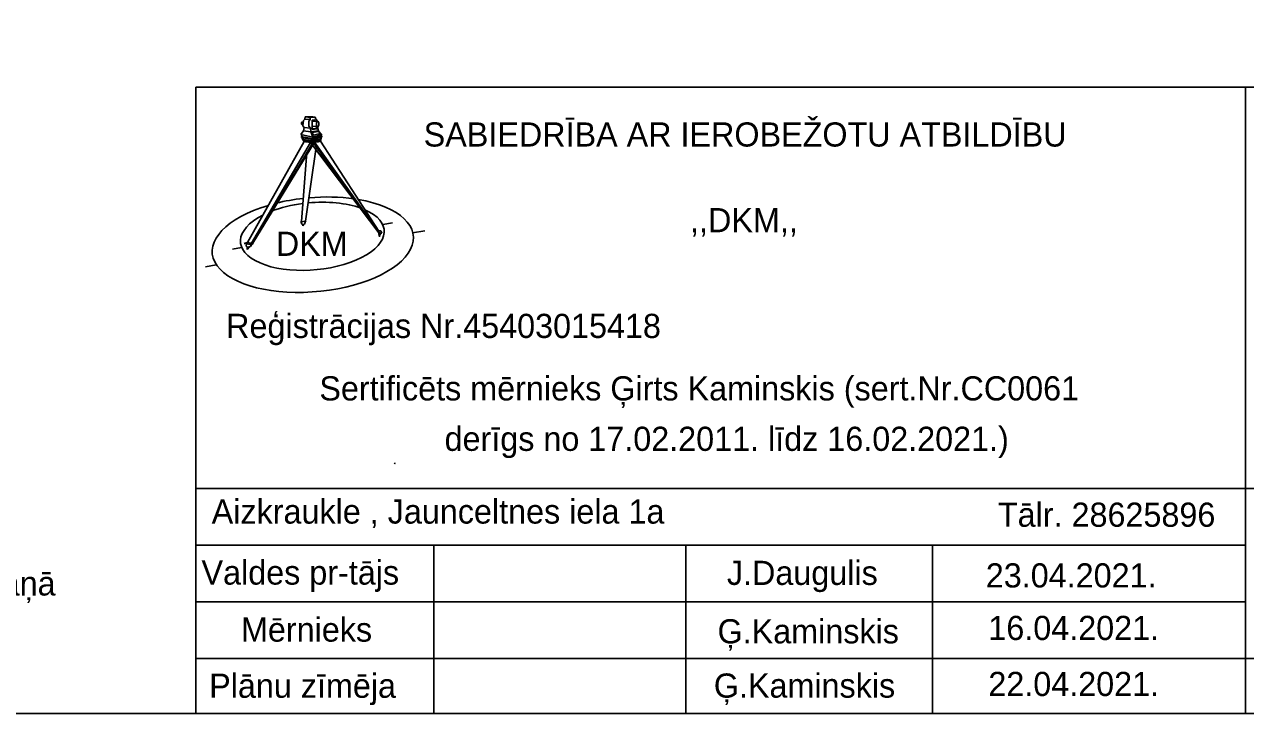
# Model space of a CAD drawing. Extents: x 576692 to 577659, y 273254 to 273799.
# Drawn here: x 577178.7 to 577229.2, y 273343.7 to 273372.3 of the extents above; entities that cross this region are included whole.
import ezdxf

# ---------------------------------------------------------------- set-up
doc = ezdxf.new("R2010")
doc.units = 0
doc.layers.add('GEOD_SITP_####_TKST_#', color=7, linetype='Continuous')
doc.layers.add('RAMI_UZMR_####_####_#', color=7, linetype='Continuous')

msp = doc.modelspace()

# ---------------------------------------------------------------- linework, layer by layer
at = {"layer": 'GEOD_SITP_####_TKST_#'}
msp.add_spline([(577193.974, 273354.12), (577194, 273354.1), (577193.997, 273354.096), (577193.974, 273354.12)], degree=3, dxfattribs=at)
at = {"layer": 'RAMI_UZMR_####_####_#'}
for p, q in [((577185.762, 273369.662), (577264.833, 273369.664)), ((577185.762, 273369.662), (577185.762, 273343.748)), ((577229.191, 273369.663), (577229.191, 273343.748)), ((577190.27, 273368.344), (577190.279, 273368.431)), ((577190.279, 273368.431), (577190.593, 273368.442)), ((577190.279, 273368.431), (577190.484, 273368.411)), ((577190.484, 273368.411), (577190.697, 273368.428)), ((577190.593, 273368.442), (577190.697, 273368.428)), ((577190.697, 273368.428), (577190.718, 273368.34)), ((577190.194, 273368.108), (577190.157, 273368.109)), ((577190.21, 273368.219), (577190.158, 273368.221)), ((577190.219, 273368.282), (577190.188, 273368.061)), ((577190.188, 273368.061), (577190.235, 273367.995)), ((577190.27, 273368.344), (577190.219, 273368.282)), ((577190.219, 273367.856), (577190.235, 273367.995)), ((577190.235, 273367.995), (577190.507, 273367.965)), ((577190.27, 273368.344), (577190.488, 273368.322)), ((577190.437, 273368.256), (577190.428, 273368.048)), ((577190.428, 273368.048), (577190.507, 273367.965)), ((577190.488, 273368.322), (577190.437, 273368.256)), ((577190.484, 273368.411), (577190.488, 273368.322)), ((577190.507, 273367.965), (577190.515, 273367.811)), ((577190.568, 273368.298), (577190.677, 273368.313)), ((577190.568, 273368.298), (577190.572, 273367.912)), ((577190.8, 273368.253), (577190.568, 273368.257)), ((577190.572, 273367.944), (577190.765, 273367.933)), ((577190.765, 273367.933), (577190.572, 273367.912)), ((577190.796, 273368.029), (577190.573, 273368.046)), ((577190.677, 273368.313), (577190.689, 273368.255)), ((577190.718, 273368.34), (577190.759, 273368.306)), ((577190.741, 273368.032), (577190.765, 273367.933)), ((577190.759, 273368.306), (577190.772, 273368.254)), ((577190.795, 273368.007), (577190.807, 273368.03)), ((577190.795, 273368.007), (577190.83, 273367.857)), ((577187.902, 273363.231), (577190.239, 273367.412)), ((577190.101, 273367.7), (577190.219, 273367.856)), ((577190.101, 273367.7), (577190.604, 273367.592)), ((577190.125, 273367.608), (577190.128, 273367.584)), ((577190.158, 273367.612), (577190.133, 273367.69)), ((577190.2, 273367.491), (577190.2, 273367.444)), ((577190.219, 273367.856), (577190.515, 273367.811)), ((577190.5, 273367.527), (577190.503, 273367.506)), ((577190.83, 273367.857), (577190.515, 273367.811)), ((577190.604, 273367.592), (577190.515, 273367.811)), ((577190.583, 273367.529), (577190.591, 273367.593)), ((577190.586, 273367.43), (577190.585, 273367.493)), ((577190.604, 273367.592), (577190.974, 273367.71)), ((577190.659, 273367.51), (577190.657, 273367.532)), ((577190.974, 273367.71), (577190.83, 273367.857)), ((577190.932, 273367.498), (577190.932, 273367.452)), ((577190.945, 273367.632), (577190.954, 273367.703)), ((577190.947, 273367.532), (577190.947, 273367.592)), ((577190.978, 273367.602), (577190.977, 273367.629)), ((577188.066, 273363.211), (577190.504, 273367.38)), ((577188.11, 273363.206), (577190.612, 273367.384)), ((577190.344, 273366.979), (577190.128, 273364.101)), ((577190.738, 273367.184), (577190.292, 273364.116)), ((577190.599, 273367.384), (577193.329, 273363.641)), ((577190.673, 273367.387), (577193.348, 273363.643)), ((577190.086, 273364.096), (577190.328, 273364.118)), ((577190.086, 273364.096), (577190.131, 273364.064)), ((577190.131, 273364.064), (577190.136, 273364.006)), ((577190.136, 273364.006), (577190.168, 273363.997)), ((577190.168, 273363.997), (577190.189, 273363.92)), ((577190.189, 273363.92), (577190.222, 273363.995)), ((577190.222, 273363.995), (577190.26, 273364)), ((577190.26, 273364), (577190.282, 273364.072)), ((577190.328, 273364.118), (577190.282, 273364.072)), ((577193.498, 273363.983), (577193.899, 273364.049)), ((577193.319, 273363.719), (577193.407, 273363.721)), ((577193.329, 273363.642), (577193.335, 273363.621)), ((577193.335, 273363.621), (577193.452, 273363.628)), ((577193.452, 273363.628), (577193.335, 273363.597)), ((577193.335, 273363.597), (577193.335, 273363.621)), ((577193.335, 273363.597), (577193.354, 273363.471)), ((577193.354, 273363.471), (577193.37, 273363.555)), ((577193.37, 273363.555), (577193.417, 273363.615)), ((577193.407, 273363.721), (577193.452, 273363.628)), ((577194.725, 273363.635), (577195.229, 273363.717)), ((577187.269, 273362.965), (577187.652, 273363.028)), ((577187.88, 273363.232), (577187.752, 273363.194)), ((577187.752, 273363.194), (577188.039, 273363.16)), ((577187.85, 273363.181), (577187.836, 273363.088)), ((577187.836, 273363.088), (577187.886, 273363.061)), ((577187.88, 273363.232), (577188.132, 273363.202)), ((577187.886, 273363.061), (577187.885, 273362.953)), ((577187.885, 273362.953), (577187.973, 273363.061)), ((577187.885, 273362.953), (577187.94, 273363.052)), ((577187.94, 273363.052), (577188.015, 273363.073)), ((577188.015, 273363.073), (577188.074, 273363.161)), ((577188.015, 273363.073), (577188.036, 273363.16)), ((577188.039, 273363.16), (577188.132, 273363.202)), ((577188.039, 273363.16), (577188.098, 273363.163)), ((577188.098, 273363.163), (577188.132, 273363.202)), ((577186.152, 273362.234), (577186.603, 273362.308)), ((577229.191, 273353.058), (577185.762, 273353.058)), ((577229.191, 273353.058), (577264.833, 273353.059)), ((577229.191, 273350.718), (577185.762, 273350.718)), ((577195.608, 273343.748), (577195.608, 273350.718)), ((577206.036, 273343.748), (577206.036, 273350.718)), ((577216.237, 273343.748), (577216.237, 273350.718)), ((577229.191, 273348.375), (577185.762, 273348.375)), ((577258.801, 273346.031), (577185.762, 273346.031))]:
    msp.add_line(p, q, dxfattribs=at)
for points in [[(576978.221, 273343.75), (577264.833, 273343.75), (577264.833, 273540.966), (576978.221, 273540.966)], [(577190.158, 273368.221), (577190.186, 273368.22), (577190.179, 273368.217), (577190.172, 273368.208), (577190.166, 273368.196), (577190.163, 273368.185), (577190.161, 273368.163), (577190.163, 273368.144), (577190.168, 273368.124), (577190.174, 273368.114), (577190.179, 273368.11), (577190.183, 273368.108), (577190.157, 273368.109), (577190.154, 273368.109), (577190.148, 273368.113), (577190.142, 273368.12), (577190.137, 273368.13), (577190.134, 273368.143), (577190.132, 273368.161), (577190.133, 273368.176), (577190.135, 273368.192), (577190.142, 273368.208), (577190.147, 273368.216), (577190.151, 273368.219), (577190.155, 273368.221)], [(577190.568, 273368.298), (577190.677, 273368.313), (577190.689, 273368.255), (577190.568, 273368.257)], [(577190.571, 273368.046), (577190.741, 273368.032), (577190.765, 273367.933), (577190.572, 273367.944)], [(577190.27, 273367.579), (577190.322, 273367.58), (577190.53, 273367.54), (577190.525, 273367.539), (577190.517, 273367.537), (577190.51, 273367.535), (577190.505, 273367.533), (577190.501, 273367.53), (577190.5, 273367.528), (577190.5, 273367.527), (577190.503, 273367.509), (577190.185, 273367.571), (577190.2, 273367.571), (577190.218, 273367.572), (577190.235, 273367.573), (577190.25, 273367.575), (577190.265, 273367.577), (577190.269, 273367.579)], [(577190.571, 273367.789), (577190.819, 273367.831), (577190.899, 273367.743), (577190.624, 273367.672)], [(577190.805, 273367.592), (577190.84, 273367.593), (577190.856, 273367.59), (577190.876, 273367.589), (577190.905, 273367.589), (577190.926, 273367.59), (577190.659, 273367.514), (577190.657, 273367.532), (577190.655, 273367.534), (577190.651, 273367.537), (577190.642, 273367.54), (577190.634, 273367.541), (577190.628, 273367.542)], [(577190.504, 273367.38), (577190.671, 273367.384), (577188.11, 273363.206), (577188.066, 273363.211)], [(577190.505, 273367.379), (577190.673, 273367.387), (577193.348, 273363.643), (577193.329, 273363.641)]]:
    msp.add_lwpolyline(points, close=True, dxfattribs=at)
for points in [[(577190.158, 273367.612), (577190.583, 273367.529), (577190.945, 273367.632)], [(577190.16, 273367.513), (577190.16, 273367.573)], [(577190.16, 273367.513), (577190.586, 273367.43), (577190.947, 273367.532)], [(577190.185, 273367.571), (577190.503, 273367.509)], [(577190.322, 273367.58), (577190.27, 273367.579)], [(577190.659, 273367.514), (577190.926, 273367.59)], [(577190.84, 273367.593), (577190.805, 273367.592)], [(577190.913, 273367.429), (577193.33, 273363.702), (577193.348, 273363.643), (577193.329, 273363.641)]]:
    msp.add_lwpolyline(points, dxfattribs=at)
for centre, major_axis, ratio, start_param, end_param in [((577190.158, 273368.165), (-0.0008, -0.0561), 0.444945, 3.144906, 6.2865), ((577190.186, 273368.164), (-0.0008, -0.0561), 0.444945, 3.144906, 6.2865), ((577190.204, 273367.611), (-0.0782, -0.0021), 0.186439, 5.374545, 8.213856), ((577190.206, 273367.586), (-0.0782, -0.0021), 0.186439, 0.000035, 3.10013), ((577190.566, 273367.495), (0.366, 0.004), 0.174186, 2.957147, 4.739617), ((577190.566, 273367.448), (0.366, 0.004), 0.174186, 3.142972, 6.284564), ((577190.578, 273367.529), (-0.0782, -0.0021), 0.186439, 5.365889, 10.307701), ((577190.581, 273367.508), (-0.0782, -0.0021), 0.186439, 6.217123, 9.469554), ((577190.566, 273367.495), (0.366, 0.004), 0.174186, 4.784291, 6.646084), ((577190.902, 273367.603), (-0.0782, -0.0021), 0.186439, 0.236493, 2.899976), ((577190.899, 273367.626), (-0.0782, -0.0021), 0.186439, 1.26103, 4.065683), ((577190.598, 273363.145), (4.16, 0.36), 0.466587, 1.987923, 7.345139), ((577190.598, 273363.145), (4.16, 0.36), 0.466587, 1.626038, 1.902288), ((577190.578, 273363.494), (2.972, 0.257), 0.466587, 0.790526, 1.590014), ((577190.598, 273363.145), (4.16, 0.36), 0.466587, 1.107813, 1.569771), ((577190.578, 273363.494), (2.972, 0.257), 0.466587, 2.288119, 6.994459), ((577190.578, 273363.494), (2.972, 0.257), 0.466587, 1.663188, 2.136213)]:
    msp.add_ellipse(centre, major_axis=major_axis, ratio=ratio, start_param=start_param, end_param=end_param, dxfattribs=at)
msp.add_ellipse((577190.798, 273368.14), major_axis=(-0.002, -0.112), ratio=0.44493, dxfattribs=at)

# ---------------------------------------------------------------- texts
for s, p in [('SABIEDRĪBA AR IEROBEŽOTU ATBILDĪBU', (577195.185, 273367.206)), (' ,,DKM,,', (577205.836, 273363.662)), ('DKM', (577189.069, 273362.684)), ('Reģistrācijas Nr.45403015418', (577187.012, 273359.286)), ('Sertificēts mērnieks Ģirts Kaminskis (sert.Nr.CC0061', (577190.87, 273356.702)), ('Aizkraukle , Jaunceltnes iela 1a', (577186.414, 273351.607)), ('Tālr. 28625896', (577218.945, 273351.476)), ('Valdes pr-tājs', (577185.993, 273349.083)), ('J.Daugulis', (577207.731, 273349.07)), ('23.04.2021.', (577218.443, 273348.964)), ('    Dati iegūti portāla www.kadastrs.lv (datne 3146469.edoc). Saskaņā', (577138.627, 273348.632)), ('Mērnieks', (577187.627, 273346.723)), ('Ģ.Kaminskis', (577207.344, 273346.652)), ('16.04.2021.', (577218.549, 273346.791)), ('Plānu zīmēja', (577186.31, 273344.4)), ('Ģ.Kaminskis', (577207.189, 273344.406)), ('22.04.2021.', (577218.549, 273344.473))]:
    msp.add_text(s, height=1, rotation=360, dxfattribs=at).set_placement(p)
msp.add_text(' derīgs no 17.02.2011. līdz 16.02.2021.)', height=1, dxfattribs=at).set_placement((577195.679, 273354.616))

doc.saveas('drawing.dxf')
